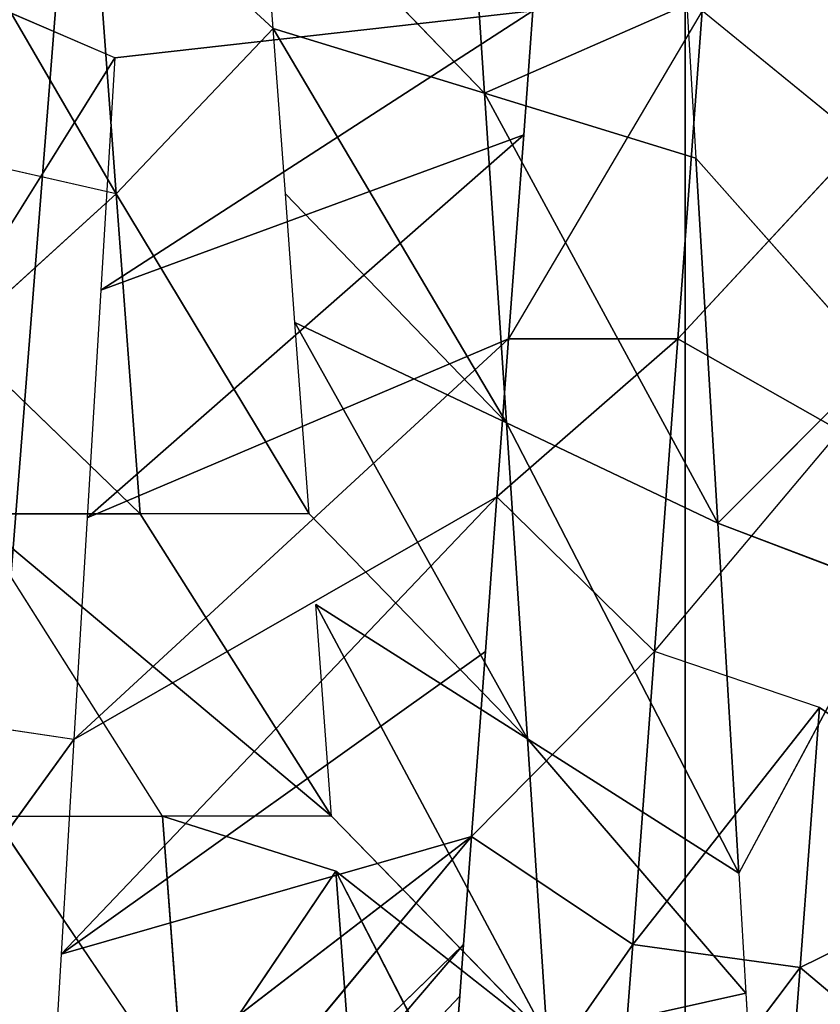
# Model space of a CAD drawing. Extents: x 143 to 263, y -61 to 82.
# Tile 605 of 656: x 249.839 to 250.253, y 71.45 to 71.959. Entities that reach past the tile are written whole.
import ezdxf

# ---------------------------------------------------------------- set-up
doc = ezdxf.new("R2010")
doc.units = 0
doc.header["$LTSCALE"] = 25.4
doc.layers.get('0').update_dxf_attribs({"color": 13, "linetype": 'CONTINUOUS'})

# ---------------------------------------------------------------- blocks, each defined once
blk = doc.blocks.new('ICE-BALL-8126_STL')
at = {"color": 41}
for p, q in [((10.62915, 46.38894, 93.49327), (10.70501, 46.49831, 93.31968)), ((10.76354, 46.37896, 93.55981), (10.70501, 46.49831, 93.31968)), ((10.76354, 46.37896, 93.55981), (10.70501, 46.49831, 93.31968)), ((10.76354, 46.37896, 93.55981), (10.85561, 46.48833, 93.39424)), ((10.76354, 46.37896, 93.55981), (10.85561, 46.48833, 93.39424)), ((10.56789, 46.42588, 96.79839), (10.53376, 46.33634, 96.80844)), ((10.56789, 46.42588, 96.79839), (10.71481, 46.34718, 96.74717)), ((10.45107, 46.4189, 96.83002), (10.34497, 46.32505, 96.85216)), ((10.45107, 46.4189, 96.83002), (10.53376, 46.33634, 96.80844)), ((10.33615, 46.41069, 93.39818), (10.26893, 46.32819, 93.38499)), ((10.33615, 46.41069, 93.39818), (10.43853, 46.31559, 93.42424)), ((10.43853, 46.31559, 93.42424), (10.48613, 46.39956, 93.4389)), ((10.60026, 46.30359, 93.48099), (10.48613, 46.39956, 93.4389)), ((10.62915, 46.38894, 93.49327), (10.60026, 46.30359, 93.48099)), ((10.62915, 46.38894, 93.49327), (10.75165, 46.29234, 93.55326)), ((10.62915, 46.38894, 93.49327), (10.76354, 46.37896, 93.55981)), ((10.62915, 46.38894, 93.49327), (10.75165, 46.29234, 93.55326)), ((10.62915, 46.38894, 93.49327), (10.76354, 46.37896, 93.55981)), ((10.75165, 46.29234, 93.55326), (10.76354, 46.37896, 93.55981)), ((10.75165, 46.29234, 93.55326), (10.76354, 46.37896, 93.55981)), ((10.76354, 46.37896, 93.55981), (10.89303, 46.36896, 93.64028)), ((10.89303, 46.28146, 93.64028), (10.76354, 46.37896, 93.55981)), ((10.89303, 46.28146, 93.64028), (10.76354, 46.37896, 93.55981)), ((10.76354, 46.37896, 93.55981), (10.89303, 46.36896, 93.64028)), ((10.77688, 46.35089, 96.72147), (10.88588, 46.35741, 96.67007)), ((10.77688, 46.35089, 96.72147), (10.64537, 46.2378, 96.57092)), ((10.77688, 46.35089, 96.72147), (10.64537, 46.2378, 96.57092)), ((10.71481, 46.34718, 96.74717), (10.77688, 46.35089, 96.72147)), ((10.77688, 46.35089, 96.72147), (10.79982, 46.24804, 96.5013)), ((10.77688, 46.35089, 96.72147), (10.79982, 46.24804, 96.5013)), ((10.71481, 46.34718, 96.74717), (10.4819, 46.22697, 96.62623)), ((10.71481, 46.34718, 96.74717), (10.4819, 46.22697, 96.62623)), ((10.53376, 46.33634, 96.80844), (10.71481, 46.34718, 96.74717)), ((10.53376, 46.33634, 96.80844), (10.71481, 46.34718, 96.74717)), ((10.71481, 46.34718, 96.74717), (10.64537, 46.2378, 96.57092)), ((10.71481, 46.34718, 96.74717), (10.64537, 46.2378, 96.57092)), ((10.31146, 46.21567, 96.6657), (10.53376, 46.33634, 96.80844)), ((10.31146, 46.21567, 96.6657), (10.53376, 46.33634, 96.80844)), ((10.34497, 46.32505, 96.85216), (10.53376, 46.33634, 96.80844)), ((10.34497, 46.32505, 96.85216), (10.53376, 46.33634, 96.80844)), ((10.4819, 46.22697, 96.62623), (10.53376, 46.33634, 96.80844)), ((10.4819, 46.22697, 96.62623), (10.53376, 46.33634, 96.80844)), ((10.43853, 46.31559, 93.42424), (10.26893, 46.32819, 93.38499)), ((10.43853, 46.31559, 93.42424), (10.26893, 46.32819, 93.38499)), ((10.26893, 46.32819, 93.38499), (10.43853, 46.22809, 93.42424)), ((10.26552, 46.32029, 96.86475), (10.34497, 46.32505, 96.85216)), ((10.34497, 46.32505, 96.85216), (10.31146, 46.21567, 96.6657)), ((10.34497, 46.32505, 96.85216), (10.31146, 46.21567, 96.6657)), ((0, 46.31937, 84.91157), (21.2, 46.31937, 84.91157)), ((0, 46.31937, 84.91157), (21.2, 46.31937, 84.91157)), ((0, 46.31937, 104.95425), (21.2, 46.31937, 104.95425)), ((0, 46.31937, 104.95425), (21.2, 46.31937, 104.95425)), ((10.26552, 46.32029, 96.86475), (10.31146, 46.21567, 96.6657)), ((10.26552, 46.32029, 96.86475), (10.31146, 46.21567, 96.6657)), ((10.43853, 46.31559, 93.42424), (10.60026, 46.30359, 93.48099)), ((10.52026, 46.22202, 93.45044), (10.43853, 46.31559, 93.42424)), ((10.43853, 46.31559, 93.42424), (10.43853, 46.22809, 93.42424)), ((10.43853, 46.31559, 93.42424), (10.60026, 46.30359, 93.48099)), ((10.52026, 46.22202, 93.45044), (10.60026, 46.30359, 93.48099)), ((10.75165, 46.29234, 93.55326), (10.60026, 46.30359, 93.48099)), ((10.75165, 46.29234, 93.55326), (10.60026, 46.30359, 93.48099)), ((10.60026, 46.30359, 93.48099), (10.69592, 46.20898, 93.52433)), ((10.75165, 46.29234, 93.55326), (10.69592, 46.20898, 93.52433)), ((10.75165, 46.29234, 93.55326), (10.89303, 46.28146, 93.64028)), ((10.89303, 46.19396, 93.64028), (10.75165, 46.29234, 93.55326)), ((10.75165, 46.29234, 93.55326), (10.89303, 46.28146, 93.64028)), ((10.94435, 46.25772, 96.41877), (10.71376, 46.13866, 96.33253)), ((10.94435, 46.25772, 96.41877), (10.71376, 46.13866, 96.33253)), ((10.57592, 46.12843, 96.39466), (10.79982, 46.24804, 96.5013)), ((10.57592, 46.12843, 96.39466), (10.79982, 46.24804, 96.5013)), ((10.79982, 46.24804, 96.5013), (10.64537, 46.2378, 96.57092)), ((10.79982, 46.24804, 96.5013), (10.64537, 46.2378, 96.57092)), ((10.68528, 46.13654, 96.34669), (10.79982, 46.24804, 96.5013)), ((10.79982, 46.24804, 96.5013), (10.71376, 46.13866, 96.33253)), ((10.26893, 46.24069, 93.38499), (10.33302, 46.23593, 93.3975)), ((10.41333, 46.01718, 93.02722), (10.26893, 46.24069, 93.38499)), ((10.41333, 46.01718, 93.02722), (10.26893, 46.24069, 93.38499)), ((10.29321, 46.02436, 93.00508), (10.26893, 46.24069, 93.38499)), ((10.43005, 46.11759, 96.44402), (10.64537, 46.2378, 96.57092)), ((10.43005, 46.11759, 96.44402), (10.64537, 46.2378, 96.57092)), ((10.64537, 46.2378, 96.57092), (10.4819, 46.22697, 96.62623)), ((10.64537, 46.2378, 96.57092), (10.4819, 46.22697, 96.62623)), ((10.529, 46.12494, 96.41229), (10.64537, 46.2378, 96.57092)), ((10.64537, 46.2378, 96.57092), (10.57592, 46.12843, 96.39466)), ((10.33302, 46.23593, 93.3975), (10.43853, 46.22809, 93.42424)), ((10.53105, 46.01014, 93.05662), (10.33302, 46.23593, 93.3975)), ((10.53105, 46.01014, 93.05662), (10.33302, 46.23593, 93.3975)), ((10.41333, 46.01718, 93.02722), (10.33302, 46.23593, 93.3975)), ((10.41333, 46.01718, 93.02722), (10.33302, 46.23593, 93.3975)), ((10.27794, 46.1063, 96.47924), (10.4819, 46.22697, 96.62623)), ((10.27794, 46.1063, 96.47924), (10.4819, 46.22697, 96.62623)), ((10.4819, 46.22697, 96.62623), (10.31146, 46.21567, 96.6657)), ((10.4819, 46.22697, 96.62623), (10.31146, 46.21567, 96.6657)), ((10.36341, 46.11264, 96.46142), (10.4819, 46.22697, 96.62623)), ((10.36341, 46.11264, 96.46142), (10.4819, 46.22697, 96.62623)), ((10.43005, 46.11759, 96.44402), (10.4819, 46.22697, 96.62623)), ((10.43005, 46.11759, 96.44402), (10.4819, 46.22697, 96.62623)), ((10.43853, 46.22809, 93.42424), (10.52026, 46.22202, 93.45044)), ((10.64573, 46.00327, 93.09293), (10.43853, 46.22809, 93.42424)), ((10.64573, 46.00327, 93.09293), (10.43853, 46.22809, 93.42424)), ((10.53105, 46.01014, 93.05662), (10.43853, 46.22809, 93.42424)), ((10.53105, 46.01014, 93.05662), (10.43853, 46.22809, 93.42424)), ((10.52026, 46.22202, 93.45044), (10.60026, 46.21608, 93.48099)), ((10.7568, 45.99663, 93.13576), (10.52026, 46.22202, 93.45044)), ((10.7568, 45.99663, 93.13576), (10.52026, 46.22202, 93.45044)), ((10.64573, 46.00327, 93.09293), (10.52026, 46.22202, 93.45044)), ((10.64573, 46.00327, 93.09293), (10.52026, 46.22202, 93.45044)), ((10.60026, 46.21608, 93.48099), (10.69592, 46.20898, 93.52433)), ((10.7568, 45.99663, 93.13576), (10.60026, 46.21608, 93.48099)), ((10.7568, 45.99663, 93.13576), (10.60026, 46.21608, 93.48099)), ((10.13638, 46.20407, 96.68818), (10.31146, 46.21567, 96.6657)), ((10.13638, 46.20407, 96.68818), (10.31146, 46.21567, 96.6657)), ((10.31146, 46.21567, 96.6657), (10.1912, 46.09985, 96.49235)), ((10.31146, 46.21567, 96.6657), (10.1912, 46.09985, 96.49235)), ((10.27794, 46.1063, 96.47924), (10.31146, 46.21567, 96.6657)), ((10.27794, 46.1063, 96.47924), (10.31146, 46.21567, 96.6657)), ((10.69592, 46.20898, 93.52433), (10.96614, 45.9841, 93.23907)), ((10.86375, 45.99023, 93.18465), (10.69592, 46.20898, 93.52433)), ((10.86375, 45.99023, 93.18465), (10.69592, 46.20898, 93.52433)), ((10.7568, 45.99663, 93.13576), (10.69592, 46.20898, 93.52433)), ((10.7568, 45.99663, 93.13576), (10.69592, 46.20898, 93.52433)), ((10.69592, 46.20898, 93.52433), (10.75165, 46.20484, 93.55326)), ((10.69592, 46.20898, 93.52433), (10.96614, 45.9841, 93.23907)), ((10.75165, 46.20484, 93.55326), (10.96614, 45.9841, 93.23907)), ((10.75165, 46.20484, 93.55326), (10.96614, 45.9841, 93.23907)), ((10.75165, 46.20484, 93.55326), (10.77842, 46.20285, 93.56819)), ((10.77842, 46.20285, 93.56819), (11.01319, 45.98126, 93.26679)), ((10.77842, 46.20285, 93.56819), (11.01319, 45.98126, 93.26679)), ((10.77842, 46.20285, 93.56819), (10.89303, 46.19396, 93.64028)), ((10.84273, 46.14834, 96.25888), (10.71376, 46.13866, 96.33253)), ((10.84273, 46.14834, 96.25888), (10.71376, 46.13866, 96.33253)), ((10.68528, 46.13654, 96.34669), (10.529, 46.03744, 96.41229)), ((10.68528, 46.13654, 96.34669), (10.57592, 46.12843, 96.39466)), ((10.71376, 46.13866, 96.33253), (10.68528, 46.04905, 96.34669)), ((10.68528, 46.13654, 96.34669), (10.68528, 46.04905, 96.34669)), ((10.71376, 46.13866, 96.33253), (10.83051, 46.05989, 96.26657)), ((10.71376, 46.13866, 96.33253), (10.83051, 46.05989, 96.26657)), ((10.529, 46.12494, 96.41229), (10.36341, 46.02514, 96.46142)), ((10.529, 46.12494, 96.41229), (10.43005, 46.11759, 96.44402)), ((10.529, 46.12494, 96.41229), (10.529, 46.03744, 96.41229)), ((10.43005, 46.11759, 96.44402), (10.36341, 46.11264, 96.46142)), ((10.36341, 46.11264, 96.46142), (10.27794, 46.1063, 96.47924)), ((10.1912, 46.01236, 96.49235), (10.27794, 46.1063, 96.47924)), ((10.27794, 46.1063, 96.47924), (10.1912, 46.09985, 96.49235)), ((10.36341, 46.02514, 96.46142), (10.27794, 46.1063, 96.47924)), ((10.83051, 46.05989, 96.26657), (10.68528, 46.04905, 96.34669)), ((10.68528, 45.96154, 96.34669), (10.83051, 46.05989, 96.26657)), ((10.83051, 46.05989, 96.26657), (10.68528, 46.04905, 96.34669)), ((10.68528, 46.04905, 96.34669), (10.529, 45.94994, 96.41229)), ((10.68528, 45.96154, 96.34669), (10.68528, 46.04905, 96.34669)), ((10.529, 46.03744, 96.41229), (10.36341, 46.02514, 96.46142)), ((10.529, 46.03744, 96.41229), (10.36341, 46.02514, 96.46142)), ((10.529, 46.03744, 96.41229), (10.43791, 45.94318, 96.44176)), ((10.529, 46.03744, 96.41229), (10.529, 45.94994, 96.41229)), ((10.36341, 46.02514, 96.46142), (10.1912, 46.01236, 96.49235)), ((10.1912, 45.92485, 96.49235), (10.36341, 46.02514, 96.46142)), ((10.1912, 45.92485, 96.49235), (10.36341, 46.02514, 96.46142)), ((10.36341, 46.02514, 96.46142), (10.1912, 46.01236, 96.49235)), ((10.29321, 46.02436, 93.00508), (10.2564, 45.93907, 92.99984)), ((10.29321, 46.02436, 93.00508), (10.44788, 45.92761, 93.03504)), ((10.29321, 46.02436, 93.00508), (10.41333, 46.01718, 93.02722)), ((10.36341, 46.02514, 96.46142), (10.34331, 45.93615, 96.46606)), ((10.36341, 46.02514, 96.46142), (10.43791, 45.94318, 96.44176)), ((10.41333, 46.01718, 93.02722), (10.53105, 46.01014, 93.05662)), ((10.53105, 46.01014, 93.05662), (10.64573, 46.00327, 93.09293)), ((10.64573, 46.00327, 93.09293), (10.63279, 45.91655, 93.08844)), ((10.64573, 46.00327, 93.09293), (10.77688, 45.90793, 93.14435)), ((10.64573, 46.00327, 93.09293), (10.7568, 45.99663, 93.13576)), ((10.7568, 45.99663, 93.13576), (10.86375, 45.99023, 93.18465))]:
    blk.add_line(p, q, dxfattribs=at)
mesh = blk.add_polyface(dxfattribs=at)
corners = [(21.2, 47.10861, 89.89464), (0, 46.31937, 84.91157), (21.2, 46.31937, 84.91157), (0, 47.10861, 89.89464)]
mesh.append_faces([[corners[k] for k in face] for face in [(0, 1, 2), (1, 0, 3)]], dxfattribs={"vtx0": -1, "color": 41})
mesh = blk.add_polyface(dxfattribs=at)
corners = [(21.2, 46.31937, 104.95425), (0, 47.10861, 99.97118), (21.2, 47.10861, 99.97118), (0, 46.31937, 104.95425)]
mesh.append_faces([[corners[k] for k in face] for face in [(0, 1, 2), (1, 0, 3)]], dxfattribs={"vtx0": -1, "color": 41})
mesh = blk.add_polyface(dxfattribs=at)
corners = [(0, 44.9885, 114.9556), (23, 46.80443, 110.13866), (0, 46.80443, 110.13866), (23, 44.9885, 114.9556)]
mesh.append_faces([[corners[k] for k in face] for face in [(0, 1, 2), (1, 0, 3)]], dxfattribs={"vtx0": -1, "color": 41})
mesh = blk.add_polyface(dxfattribs=at)
corners = [(0, 46.80443, 79.72717), (23, 44.9885, 74.91022), (0, 44.9885, 74.91022), (23, 46.80443, 79.72717)]
mesh.append_faces([[corners[k] for k in face] for face in [(0, 1, 2), (1, 0, 3)]], dxfattribs={"vtx0": -1, "color": 41})
mesh = blk.add_polyface(dxfattribs=at)
corners = [(10.76354, 46.37896, 93.55981), (10.70501, 46.49831, 93.31968), (10.62915, 46.38894, 93.49327)]
mesh.append_faces([[corners[k] for k in face] for face in [(0, 1, 2)]], dxfattribs={"color": 41})
mesh = blk.add_polyface(dxfattribs=at)
corners = [(10.76354, 46.37896, 93.55981), (10.85561, 46.48833, 93.39424), (10.70501, 46.49831, 93.31968)]
mesh.append_faces([[corners[k] for k in face] for face in [(0, 1, 2)]], dxfattribs={"color": 41})
mesh = blk.add_polyface(dxfattribs=at)
corners = [(10.89303, 46.36896, 93.64028), (10.85561, 46.48833, 93.39424), (10.76354, 46.37896, 93.55981)]
mesh.append_faces([[corners[k] for k in face] for face in [(0, 1, 2)]], dxfattribs={"color": 41})
mesh = blk.add_polyface(dxfattribs=at)
corners = [(10.71481, 46.34718, 96.74717), (10.53376, 46.33634, 96.80844), (10.56789, 46.42588, 96.79839)]
mesh.append_faces([[corners[k] for k in face] for face in [(0, 1, 2)]], dxfattribs={"color": 41})
mesh = blk.add_polyface(dxfattribs=at)
corners = [(10.53376, 46.33634, 96.80844), (10.34497, 46.32505, 96.85216), (10.45107, 46.4189, 96.83002)]
mesh.append_faces([[corners[k] for k in face] for face in [(0, 1, 2)]], dxfattribs={"color": 41})
mesh = blk.add_polyface(dxfattribs=at)
corners = [(10.43853, 46.31559, 93.42424), (10.33615, 46.41069, 93.39818), (10.26893, 46.32819, 93.38499)]
mesh.append_faces([[corners[k] for k in face] for face in [(0, 1, 2)]], dxfattribs={"color": 41})
mesh = blk.add_polyface(dxfattribs=at)
corners = [(10.60026, 46.30359, 93.48099), (10.48613, 46.39956, 93.4389), (10.43853, 46.31559, 93.42424)]
mesh.append_faces([[corners[k] for k in face] for face in [(0, 1, 2)]], dxfattribs={"color": 41})
mesh = blk.add_polyface(dxfattribs=at)
corners = [(10.75165, 46.29234, 93.55326), (10.62915, 46.38894, 93.49327), (10.60026, 46.30359, 93.48099)]
mesh.append_faces([[corners[k] for k in face] for face in [(0, 1, 2)]], dxfattribs={"color": 41})
mesh = blk.add_polyface(dxfattribs=at)
corners = [(10.76354, 46.37896, 93.55981), (10.62915, 46.38894, 93.49327), (10.75165, 46.29234, 93.55326)]
mesh.append_faces([[corners[k] for k in face] for face in [(0, 1, 2)]], dxfattribs={"color": 41})
mesh = blk.add_polyface(dxfattribs=at)
corners = [(10.89303, 46.28146, 93.64028), (10.76354, 46.37896, 93.55981), (10.75165, 46.29234, 93.55326)]
mesh.append_faces([[corners[k] for k in face] for face in [(0, 1, 2)]], dxfattribs={"color": 41})
mesh = blk.add_polyface(dxfattribs=at)
corners = [(10.89303, 46.36896, 93.64028), (10.76354, 46.37896, 93.55981), (10.89303, 46.28146, 93.64028)]
mesh.append_faces([[corners[k] for k in face] for face in [(0, 1, 2)]], dxfattribs={"color": 41})
mesh = blk.add_polyface(dxfattribs=at)
corners = [(10.77688, 46.35089, 96.72147), (10.88588, 46.35741, 96.67007), (10.79982, 46.24804, 96.5013)]
mesh.append_faces([[corners[k] for k in face] for face in [(0, 1, 2)]], dxfattribs={"color": 41})
mesh = blk.add_polyface(dxfattribs=at)
corners = [(10.77688, 46.35089, 96.72147), (10.79982, 46.24804, 96.5013), (10.64537, 46.2378, 96.57092)]
mesh.append_faces([[corners[k] for k in face] for face in [(0, 1, 2)]], dxfattribs={"color": 41})
mesh = blk.add_polyface(dxfattribs=at)
corners = [(10.71481, 46.34718, 96.74717), (10.77688, 46.35089, 96.72147), (10.64537, 46.2378, 96.57092)]
mesh.append_faces([[corners[k] for k in face] for face in [(0, 1, 2)]], dxfattribs={"color": 41})
mesh = blk.add_polyface(dxfattribs=at)
corners = [(10.71481, 46.34718, 96.74717), (10.64537, 46.2378, 96.57092), (10.4819, 46.22697, 96.62623)]
mesh.append_faces([[corners[k] for k in face] for face in [(0, 1, 2)]], dxfattribs={"color": 41})
mesh = blk.add_polyface(dxfattribs=at)
corners = [(10.53376, 46.33634, 96.80844), (10.71481, 46.34718, 96.74717), (10.4819, 46.22697, 96.62623)]
mesh.append_faces([[corners[k] for k in face] for face in [(0, 1, 2)]], dxfattribs={"color": 41})
mesh = blk.add_polyface(dxfattribs=at)
corners = [(10.34497, 46.32505, 96.85216), (10.53376, 46.33634, 96.80844), (10.31146, 46.21567, 96.6657)]
mesh.append_faces([[corners[k] for k in face] for face in [(0, 1, 2)]], dxfattribs={"color": 41})
mesh = blk.add_polyface(dxfattribs=at)
corners = [(10.53376, 46.33634, 96.80844), (10.4819, 46.22697, 96.62623), (10.31146, 46.21567, 96.6657)]
mesh.append_faces([[corners[k] for k in face] for face in [(0, 1, 2)]], dxfattribs={"color": 41})
mesh = blk.add_polyface(dxfattribs=at)
corners = [(10.43853, 46.31559, 93.42424), (10.26893, 46.32819, 93.38499), (10.43853, 46.22809, 93.42424)]
mesh.append_faces([[corners[k] for k in face] for face in [(0, 1, 2)]], dxfattribs={"color": 41})
mesh = blk.add_polyface(dxfattribs=at)
corners = [(10.26552, 46.32029, 96.86475), (10.34497, 46.32505, 96.85216), (10.31146, 46.21567, 96.6657)]
mesh.append_faces([[corners[k] for k in face] for face in [(0, 1, 2)]], dxfattribs={"color": 41})
mesh = blk.add_polyface(dxfattribs=at)
corners = [(21.2, 46.31937, 84.91157), (0, 45.01358, 80.03829), (21.2, 45.01358, 80.03829), (0, 46.31937, 84.91157)]
mesh.append_faces([[corners[k] for k in face] for face in [(0, 1, 2), (1, 0, 3)]], dxfattribs={"vtx0": -1, "color": 41})
mesh = blk.add_polyface(dxfattribs=at)
corners = [(21.2, 45.01358, 109.82753), (0, 46.31937, 104.95425), (21.2, 46.31937, 104.95425), (0, 45.01358, 109.82753)]
mesh.append_faces([[corners[k] for k in face] for face in [(0, 1, 2), (1, 0, 3)]], dxfattribs={"vtx0": -1, "color": 41})
mesh = blk.add_polyface(dxfattribs=at)
corners = [(10.26552, 46.32029, 96.86475), (10.31146, 46.21567, 96.6657), (10.13638, 46.20407, 96.68818)]
mesh.append_faces([[corners[k] for k in face] for face in [(0, 1, 2)]], dxfattribs={"color": 41})
mesh = blk.add_polyface(dxfattribs=at)
corners = [(10.60026, 46.30359, 93.48099), (10.43853, 46.31559, 93.42424), (10.52026, 46.22202, 93.45044)]
mesh.append_faces([[corners[k] for k in face] for face in [(0, 1, 2)]], dxfattribs={"color": 41})
mesh = blk.add_polyface(dxfattribs=at)
corners = [(10.75165, 46.29234, 93.55326), (10.60026, 46.30359, 93.48099), (10.69592, 46.20898, 93.52433)]
mesh.append_faces([[corners[k] for k in face] for face in [(0, 1, 2)]], dxfattribs={"color": 41})
mesh = blk.add_polyface(dxfattribs=at)
corners = [(10.89303, 46.28146, 93.64028), (10.75165, 46.29234, 93.55326), (10.89303, 46.19396, 93.64028)]
mesh.append_faces([[corners[k] for k in face] for face in [(0, 1, 2)]], dxfattribs={"color": 41})
mesh = blk.add_polyface(dxfattribs=at)
corners = [(10.94435, 46.25772, 96.41877), (10.84273, 46.14834, 96.25888), (10.71376, 46.13866, 96.33253)]
mesh.append_faces([[corners[k] for k in face] for face in [(0, 1, 2)]], dxfattribs={"color": 41})
mesh = blk.add_polyface(dxfattribs=at)
corners = [(10.79982, 46.24804, 96.5013), (10.94435, 46.25772, 96.41877), (10.71376, 46.13866, 96.33253)]
mesh.append_faces([[corners[k] for k in face] for face in [(0, 1, 2)]], dxfattribs={"color": 41})
mesh = blk.add_polyface(dxfattribs=at)
corners = [(10.64537, 46.2378, 96.57092), (10.79982, 46.24804, 96.5013), (10.57592, 46.12843, 96.39466)]
mesh.append_faces([[corners[k] for k in face] for face in [(0, 1, 2)]], dxfattribs={"color": 41})
mesh = blk.add_polyface(dxfattribs=at)
corners = [(10.79982, 46.24804, 96.5013), (10.68528, 46.13654, 96.34669), (10.57592, 46.12843, 96.39466)]
mesh.append_faces([[corners[k] for k in face] for face in [(0, 1, 2)]], dxfattribs={"color": 41})
mesh = blk.add_polyface(dxfattribs=at)
corners = [(10.33302, 46.23593, 93.3975), (10.26893, 46.24069, 93.38499), (10.41333, 46.01718, 93.02722)]
mesh.append_faces([[corners[k] for k in face] for face in [(0, 1, 2)]], dxfattribs={"color": 41})
mesh = blk.add_polyface(dxfattribs=at)
corners = [(10.26893, 46.24069, 93.38499), (10.29321, 46.02436, 93.00508), (10.41333, 46.01718, 93.02722)]
mesh.append_faces([[corners[k] for k in face] for face in [(0, 1, 2)]], dxfattribs={"color": 41})
mesh = blk.add_polyface(dxfattribs=at)
corners = [(10.4819, 46.22697, 96.62623), (10.64537, 46.2378, 96.57092), (10.43005, 46.11759, 96.44402)]
mesh.append_faces([[corners[k] for k in face] for face in [(0, 1, 2)]], dxfattribs={"color": 41})
mesh = blk.add_polyface(dxfattribs=at)
corners = [(10.64537, 46.2378, 96.57092), (10.529, 46.12494, 96.41229), (10.43005, 46.11759, 96.44402)]
mesh.append_faces([[corners[k] for k in face] for face in [(0, 1, 2)]], dxfattribs={"color": 41})
mesh = blk.add_polyface(dxfattribs=at)
corners = [(10.43853, 46.22809, 93.42424), (10.33302, 46.23593, 93.3975), (10.53105, 46.01014, 93.05662)]
mesh.append_faces([[corners[k] for k in face] for face in [(0, 1, 2)]], dxfattribs={"color": 41})
mesh = blk.add_polyface(dxfattribs=at)
corners = [(10.33302, 46.23593, 93.3975), (10.41333, 46.01718, 93.02722), (10.53105, 46.01014, 93.05662)]
mesh.append_faces([[corners[k] for k in face] for face in [(0, 1, 2)]], dxfattribs={"color": 41})
mesh = blk.add_polyface(dxfattribs=at)
corners = [(10.31146, 46.21567, 96.6657), (10.4819, 46.22697, 96.62623), (10.27794, 46.1063, 96.47924)]
mesh.append_faces([[corners[k] for k in face] for face in [(0, 1, 2)]], dxfattribs={"color": 41})
mesh = blk.add_polyface(dxfattribs=at)
corners = [(10.4819, 46.22697, 96.62623), (10.36341, 46.11264, 96.46142), (10.27794, 46.1063, 96.47924)]
mesh.append_faces([[corners[k] for k in face] for face in [(0, 1, 2)]], dxfattribs={"color": 41})
mesh = blk.add_polyface(dxfattribs=at)
corners = [(10.4819, 46.22697, 96.62623), (10.43005, 46.11759, 96.44402), (10.36341, 46.11264, 96.46142)]
mesh.append_faces([[corners[k] for k in face] for face in [(0, 1, 2)]], dxfattribs={"color": 41})
mesh = blk.add_polyface(dxfattribs=at)
corners = [(10.52026, 46.22202, 93.45044), (10.43853, 46.22809, 93.42424), (10.64573, 46.00327, 93.09293)]
mesh.append_faces([[corners[k] for k in face] for face in [(0, 1, 2)]], dxfattribs={"color": 41})
mesh = blk.add_polyface(dxfattribs=at)
corners = [(10.43853, 46.22809, 93.42424), (10.53105, 46.01014, 93.05662), (10.64573, 46.00327, 93.09293)]
mesh.append_faces([[corners[k] for k in face] for face in [(0, 1, 2)]], dxfattribs={"color": 41})
mesh = blk.add_polyface(dxfattribs=at)
corners = [(10.60026, 46.21608, 93.48099), (10.52026, 46.22202, 93.45044), (10.7568, 45.99663, 93.13576)]
mesh.append_faces([[corners[k] for k in face] for face in [(0, 1, 2)]], dxfattribs={"color": 41})
mesh = blk.add_polyface(dxfattribs=at)
corners = [(10.52026, 46.22202, 93.45044), (10.64573, 46.00327, 93.09293), (10.7568, 45.99663, 93.13576)]
mesh.append_faces([[corners[k] for k in face] for face in [(0, 1, 2)]], dxfattribs={"color": 41})
mesh = blk.add_polyface(dxfattribs=at)
corners = [(10.69592, 46.20898, 93.52433), (10.60026, 46.21608, 93.48099), (10.7568, 45.99663, 93.13576)]
mesh.append_faces([[corners[k] for k in face] for face in [(0, 1, 2)]], dxfattribs={"color": 41})
mesh = blk.add_polyface(dxfattribs=at)
corners = [(10.13638, 46.20407, 96.68818), (10.31146, 46.21567, 96.6657), (10.1912, 46.09985, 96.49235)]
mesh.append_faces([[corners[k] for k in face] for face in [(0, 1, 2)]], dxfattribs={"color": 41})
mesh = blk.add_polyface(dxfattribs=at)
corners = [(10.31146, 46.21567, 96.6657), (10.27794, 46.1063, 96.47924), (10.1912, 46.09985, 96.49235)]
mesh.append_faces([[corners[k] for k in face] for face in [(0, 1, 2)]], dxfattribs={"color": 41})
mesh = blk.add_polyface(dxfattribs=at)
corners = [(10.69592, 46.20898, 93.52433), (10.86375, 45.99023, 93.18465), (10.96614, 45.9841, 93.23907)]
mesh.append_faces([[corners[k] for k in face] for face in [(0, 1, 2)]], dxfattribs={"color": 41})
mesh = blk.add_polyface(dxfattribs=at)
corners = [(10.69592, 46.20898, 93.52433), (10.7568, 45.99663, 93.13576), (10.86375, 45.99023, 93.18465)]
mesh.append_faces([[corners[k] for k in face] for face in [(0, 1, 2)]], dxfattribs={"color": 41})
mesh = blk.add_polyface(dxfattribs=at)
corners = [(10.75165, 46.20484, 93.55326), (10.69592, 46.20898, 93.52433), (10.96614, 45.9841, 93.23907)]
mesh.append_faces([[corners[k] for k in face] for face in [(0, 1, 2)]], dxfattribs={"color": 41})
mesh = blk.add_polyface(dxfattribs=at)
corners = [(11.01319, 45.98126, 93.26679), (10.75165, 46.20484, 93.55326), (10.96614, 45.9841, 93.23907), (10.77842, 46.20285, 93.56819)]
mesh.append_faces([[corners[k] for k in face] for face in [(0, 1, 2), (1, 0, 3)]], dxfattribs={"vtx0": -1, "color": 41})
mesh = blk.add_polyface(dxfattribs=at)
corners = [(10.89303, 46.19396, 93.64028), (10.77842, 46.20285, 93.56819), (11.01319, 45.98126, 93.26679)]
mesh.append_faces([[corners[k] for k in face] for face in [(0, 1, 2)]], dxfattribs={"color": 41})
mesh = blk.add_polyface(dxfattribs=at)
corners = [(10.84273, 46.14834, 96.25888), (10.83051, 46.05989, 96.26657), (10.71376, 46.13866, 96.33253)]
mesh.append_faces([[corners[k] for k in face] for face in [(0, 1, 2)]], dxfattribs={"color": 41})
mesh = blk.add_polyface(dxfattribs=at)
corners = [(10.68528, 46.13654, 96.34669), (10.529, 45.94994, 96.41229), (10.529, 46.03744, 96.41229), (10.68528, 46.04905, 96.34669)]
mesh.append_faces([[corners[k] for k in face] for face in [(0, 1, 2), (1, 0, 3)]], dxfattribs={"vtx0": -1, "color": 41})
mesh = blk.add_polyface(dxfattribs=at)
corners = [(10.83051, 46.05989, 96.26657), (10.68528, 46.04905, 96.34669), (10.71376, 46.13866, 96.33253)]
mesh.append_faces([[corners[k] for k in face] for face in [(0, 1, 2)]], dxfattribs={"color": 41})
mesh = blk.add_polyface(dxfattribs=at)
corners = [(10.529, 46.03744, 96.41229), (10.36341, 46.02514, 96.46142), (10.529, 46.12494, 96.41229)]
mesh.append_faces([[corners[k] for k in face] for face in [(0, 1, 2)]], dxfattribs={"color": 41})
mesh = blk.add_polyface(dxfattribs=at)
corners = [(10.36341, 46.02514, 96.46142), (10.1912, 46.01236, 96.49235), (10.27794, 46.1063, 96.47924)]
mesh.append_faces([[corners[k] for k in face] for face in [(0, 1, 2)]], dxfattribs={"color": 41})
mesh = blk.add_polyface(dxfattribs=at)
corners = [(10.83051, 46.05989, 96.26657), (10.68528, 45.96154, 96.34669), (10.68528, 46.04905, 96.34669)]
mesh.append_faces([[corners[k] for k in face] for face in [(0, 1, 2)]], dxfattribs={"color": 41})
mesh = blk.add_polyface(dxfattribs=at)
corners = [(10.529, 46.03744, 96.41229), (10.43791, 45.94318, 96.44176), (10.36341, 46.02514, 96.46142)]
mesh.append_faces([[corners[k] for k in face] for face in [(0, 1, 2)]], dxfattribs={"color": 41})
mesh = blk.add_polyface(dxfattribs=at)
corners = [(10.36341, 46.02514, 96.46142), (10.1912, 45.92485, 96.49235), (10.1912, 46.01236, 96.49235)]
mesh.append_faces([[corners[k] for k in face] for face in [(0, 1, 2)]], dxfattribs={"color": 41})
mesh = blk.add_polyface(dxfattribs=at)
corners = [(10.36341, 46.02514, 96.46142), (10.34331, 45.93615, 96.46606), (10.1912, 45.92485, 96.49235)]
mesh.append_faces([[corners[k] for k in face] for face in [(0, 1, 2)]], dxfattribs={"color": 41})
mesh = blk.add_polyface(dxfattribs=at)
corners = [(10.44788, 45.92761, 93.03504), (10.29321, 46.02436, 93.00508), (10.2564, 45.93907, 92.99984)]
mesh.append_faces([[corners[k] for k in face] for face in [(0, 1, 2)]], dxfattribs={"color": 41})
mesh = blk.add_polyface(dxfattribs=at)
corners = [(10.77688, 45.90793, 93.14435), (10.64573, 46.00327, 93.09293), (10.63279, 45.91655, 93.08844)]
mesh.append_faces([[corners[k] for k in face] for face in [(0, 1, 2)]], dxfattribs={"color": 41})

msp = doc.modelspace()

# ---------------------------------------------------------------- block references
at = {"color": 0, "rotation": 270}
msp.add_blockref('ICE-BALL-8126_STL', (203.86356, 82.23263), dxfattribs=at)

doc.saveas('drawing.dxf')
